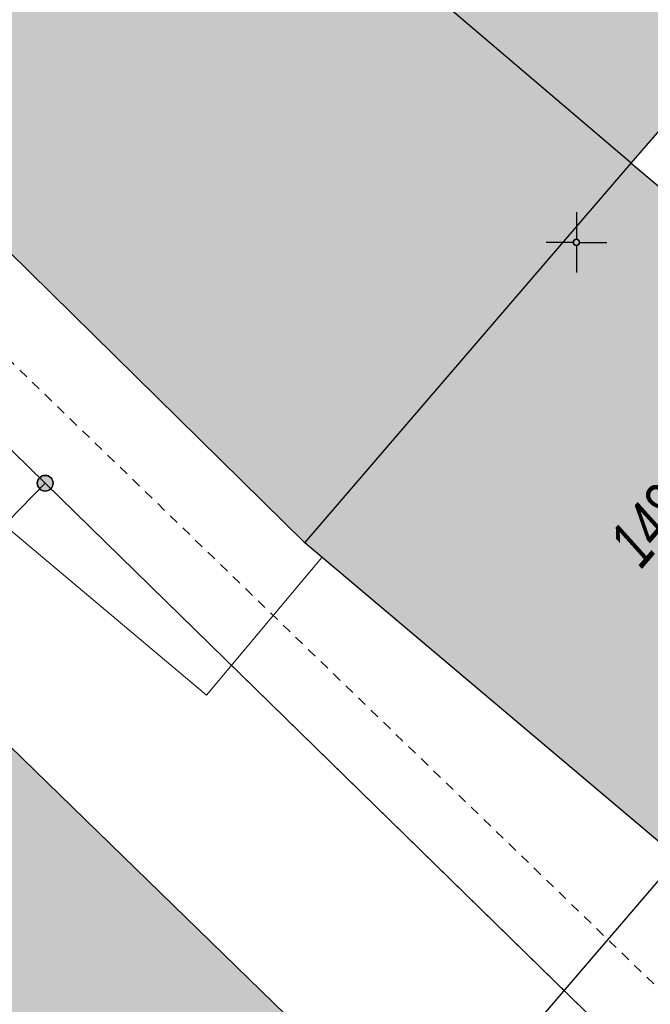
# Model space of a CAD drawing. Header units: metres. Extents: x 2695560 to 2696939, y 1260491 to 1262050.
# Tile 304 of 656: x 2695889 to 2695902, y 1260909 to 1260929. Entities that reach past the tile are written whole.
import ezdxf

# ---------------------------------------------------------------- set-up
doc = ezdxf.new("R2010")
doc.units = ezdxf.units.M
doc.linetypes.add('AUSGEZOGEN', pattern=[0])
doc.linetypes.add('VERDECKT2_S2', pattern=[0.36, 0.2, -0.16])
for name, color, linetype in [('XR$1$AV_Flächen (EO)', 7, 'AUSGEZOGEN'), ('XR$1$AV_Gebäudeflächen (BB)', 7, 'AUSGEZOGEN'), ('XR$1$AV_Gebäudeflächen ut.', 7, 'AUSGEZOGEN'), ('XR$1$AV_Grenzpunkte', 7, 'AUSGEZOGEN'), ('XR$1$AV_Koordinatennetzpunkte', 7, 'AUSGEZOGEN'), ('XR$1$AV_Linien (BB)', 7, 'AUSGEZOGEN'), ('XR$1$AV_Versicherung-Nr.', 7, 'AUSGEZOGEN'), ('XR$1$Liegenschaftsgrenzen', 7, 'AUSGEZOGEN'), ('XR$1$PFAV', 255, 'AUSGEZOGEN'), ('XR$1$RP_Abstandslinie', 7, 'AUSGEZOGEN')]:
    doc.layers.add(name, color=color, linetype=linetype)
doc.layers.add('XR$2$ABW-Linie-R-ungenau', color=4, linetype='VERDECKT2_S2', lineweight=18)
doc.layers.add('XR$2$KOM-Linie-U-genau', color=91, linetype='AUSGEZOGEN', lineweight=18)
doc.styles.add('ARIAL', font='arial.ttf')

# ---------------------------------------------------------------- blocks, each defined once
blk = doc.blocks.new('BAV15')
at = {"layer": 'XR$1$PFAV', "transparency": 33554687}
blk.add_hatch(color=7, dxfattribs=at).paths.add_polyline_path([(0.5, 0), (0.49, 0.101), (0.459, 0.197), (0.41, 0.286), (0.344, 0.362), (0.264, 0.424), (0.174, 0.469), (0.076, 0.494), (-0.025, 0.499), (-0.125, 0.484), (-0.22, 0.449), (-0.306, 0.395), (-0.379, 0.326), (-0.437, 0.243), (-0.477, 0.15), (-0.497, 0.051), (-0.497, -0.051), (-0.477, -0.15), (-0.437, -0.243), (-0.379, -0.326), (-0.306, -0.395), (-0.22, -0.449), (-0.125, -0.484), (-0.025, -0.499), (0.076, -0.494), (0.174, -0.469), (0.264, -0.424), (0.344, -0.362), (0.41, -0.286), (0.459, -0.197), (0.49, -0.101)])
at = {"color": 7, "transparency": 33554687}
for start, end in [(90, 270), (270, 90)]:
    blk.add_arc((0, 0), 0.5, start, end, dxfattribs=at)
at = {"layer": 'XR$1$PFAV', "transparency": 33554687}
blk.add_circle((0, 0), 0.5, dxfattribs=at)
blk = doc.blocks.new('BAV2041')
at = {"color": 7, "transparency": 33554687}
for p, q in [((0, 0.5), (0, 0.05)), ((-0.05, 0), (-0.5, 0)), ((0.05, 0), (0.5, 0)), ((0, -0.05), (0, -0.5))]:
    blk.add_line(p, q, dxfattribs=at)
blk.add_circle((0, 0), 0.05, dxfattribs=at)
for start, end in [(90, 270), (270, 90)]:
    blk.add_arc((0, 0), 0.05, start, end, dxfattribs=at)

msp = doc.modelspace()

# ---------------------------------------------------------------- hatches: boundary and pattern name
at = {"layer": 'XR$1$AV_Gebäudeflächen (BB)', "true_color": 0xd2d2d2, "transparency": 33554687}
for points in [[(2695909.74, 1260919.941), (2695902.101, 1260926.446), (2695895.368, 1260918.61), (2695903.042, 1260912.126)], [(2695886.95, 1260916.691), (2695878.81, 1260908.35), (2695889.285, 1260898.143), (2695889.7, 1260897.738), (2695897.839, 1260906.089)]]:
    msp.add_hatch(color=254, dxfattribs=at).paths.add_polyline_path(points)
at = {"layer": 'XR$1$AV_Gebäudeflächen ut.', "true_color": 0xf5f5f5, "transparency": 33554687}
msp.add_hatch(color=7, dxfattribs=at).paths.add_polyline_path([(2695895.368, 1260918.61), (2695902.101, 1260926.446), (2695905.424, 1260930.308), (2695906.678, 1260931.769), (2695896.282, 1260940.698), (2695893.633, 1260937.605), (2695893.822, 1260937.441), (2695896.04, 1260940), (2695900.229, 1260936.37), (2695897.644, 1260933.339), (2695896.649, 1260934.195), (2695893.639, 1260930.695), (2695890.301, 1260933.554), (2695890.153, 1260933.681), (2695886.083, 1260929.18), (2695886.213, 1260927.626)])

# ---------------------------------------------------------------- linework, layer by layer
at = {"layer": 'XR$1$AV_Flächen (EO)', "color": 7, "linetype": 'AUSGEZOGEN', "transparency": 33554687}
for p, q in [((2695902.101, 1260926.446), (2695905.424, 1260930.308)), ((2695895.368, 1260918.61), (2695902.101, 1260926.446))]:
    msp.add_line(p, q, dxfattribs=at)
msp.add_lwpolyline([(2695896.282, 1260940.698), (2695893.633, 1260937.605), (2695893.822, 1260937.441), (2695896.04, 1260940), (2695900.229, 1260936.37), (2695897.644, 1260933.339), (2695896.649, 1260934.195), (2695893.639, 1260930.695), (2695890.301, 1260933.554), (2695890.153, 1260933.681), (2695886.083, 1260929.18), (2695886.213, 1260927.626), (2695895.368, 1260918.61)], dxfattribs=at)
at = {"layer": 'XR$1$AV_Linien (BB)', "color": 7, "linetype": 'AUSGEZOGEN', "transparency": 33554687}
for p, q in [((2695895.368, 1260918.61), (2695902.101, 1260926.446)), ((2695902.101, 1260926.446), (2695909.74, 1260919.941)), ((2695903.042, 1260912.126), (2695895.368, 1260918.61))]:
    msp.add_line(p, q, dxfattribs=at)
for points in [[(2695902.101, 1260926.446), (2695897.472, 1260930.388), (2695901.72, 1260935.387), (2695901.631, 1260936.383), (2695896.379, 1260940.811)], [(2695895.368, 1260918.61), (2695886.213, 1260927.626), (2695886.083, 1260929.18), (2695890.153, 1260933.681)], [(2695878.695, 1260930.862), (2695888.03, 1260921.79), (2695890.02, 1260919.84), (2695904.51, 1260905.66)], [(2695886.95, 1260916.691), (2695897.839, 1260906.089), (2695889.7, 1260897.738), (2695889.285, 1260898.143)]]:
    msp.add_lwpolyline(points, dxfattribs=at)
at = {"layer": 'XR$1$Liegenschaftsgrenzen', "color": 7, "linetype": 'AUSGEZOGEN', "transparency": 33554687}
msp.add_line((2695904.51, 1260905.66), (2695890.02, 1260919.84), dxfattribs=at)
for points in [[(2695890.02, 1260919.84), (2695888.03, 1260921.79), (2695874.2, 1260935.2)], [(2695890.02, 1260919.84), (2695886.95, 1260916.691), (2695878.81, 1260908.35), (2695875.3, 1260904.74)]]:
    msp.add_lwpolyline(points, dxfattribs=at)
at = {"layer": 'XR$1$RP_Abstandslinie', "color": 7, "linetype": 'AUSGEZOGEN', "transparency": 33554687}
msp.add_lwpolyline([(2695843.48, 1260942.78), (2695890.27, 1260897.18), (2695911.05, 1260921.43), (2695932.14, 1260946.05), (2695910.22, 1260967.67), (2695889.01, 1260988.6)], dxfattribs=at)
at = {"layer": 'XR$2$ABW-Linie-R-ungenau', "linetype": 'VERDECKT2_S2', "transparency": 33554687}
msp.add_lwpolyline([(2695883.032, 1260928.439), (2695908.546, 1260903.71), (2695908.566, 1260903.317)], dxfattribs=at)
at = {"layer": 'XR$2$KOM-Linie-U-genau', "linetype": 'AUSGEZOGEN', "transparency": 33554687}
msp.add_lwpolyline([(2695880.601, 1260926.196), (2695893.347, 1260915.47), (2695895.725, 1260918.305)], dxfattribs=at)

# ---------------------------------------------------------------- block references
at = {"layer": 'XR$1$AV_Grenzpunkte', "color": 7, "linetype": 'AUSGEZOGEN', "lineweight": -3, "transparency": 33554687, "xscale": 0.3249999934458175, "yscale": 0.3249999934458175}
msp.add_blockref('BAV15', (2695890.02, 1260919.84), dxfattribs=at)
at = {"layer": 'XR$1$AV_Koordinatennetzpunkte', "color": 7, "linetype": 'AUSGEZOGEN', "lineweight": -3, "transparency": 33554687, "xscale": 1.25, "yscale": 1.25}
msp.add_blockref('BAV2041', (2695900.97, 1260924.81), dxfattribs=at)

# ---------------------------------------------------------------- texts
at = {"layer": 'XR$1$AV_Versicherung-Nr.', "color": 7, "transparency": 33554687, "insert": (2695902.628, 1260919.163), "char_height": 0.96842, "width": 2.45636, "attachment_point": 5, "rotation": 49.401, "style": 'ARIAL'}
msp.add_mtext('\\A1;{\\fArial|i1|b0;\\H0.968418;\\W0.700000;\\C7;1483}\\P', dxfattribs=at)

doc.saveas('drawing.dxf')
